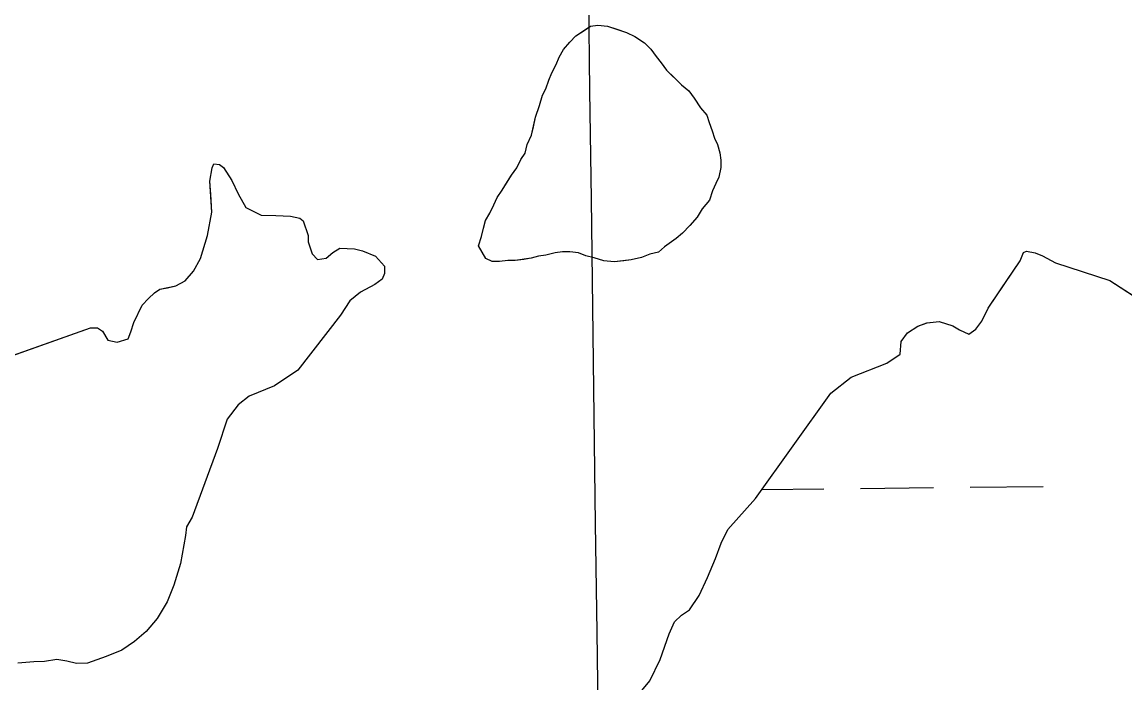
# Model space of a CAD drawing. Extents: x 3734862 to 3772949, y 391520 to 417239.
# Drawn here: x 3751822.5 to 3752305.1, y 414754.5 to 415043.5 of the extents above; entities that cross this region are included whole.
import ezdxf

# ---------------------------------------------------------------- set-up
doc = ezdxf.new("R2010")
doc.units = 0
for name, color, linetype in [('V-GRID-MAJR', 7, 'Continuous'), ('V-TOPO-SHOR', 7, 'Continuous'), ('V-WETL-SWMP', 7, 'Continuous')]:
    doc.layers.add(name, color=color, linetype=linetype)

msp = doc.modelspace()

# ---------------------------------------------------------------- linework, layer by layer
at = {"layer": 'V-GRID-MAJR'}
msp.add_spline([(3752303.869, 397025.235), (3752225.4590000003, 403082.159), (3752147.005, 409142.456), (3752068.551, 415202.757), (3752068.507, 415206.125)], degree=3, dxfattribs=at)
at = {"layer": 'V-TOPO-SHOR'}
for points in [[(3752022.21, 414945.576), (3752023.566, 414949.727), (3752024.463, 414953.416), (3752025.362, 414956.643), (3752027.183, 414959.87700000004), (3752028.9990000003, 414963.572), (3752030.361, 414966.803), (3752032.64, 414970.039), (3752034.92, 414973.738), (3752036.7430000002, 414976.511), (3752039.024, 414979.749), (3752040.841, 414983.441), (3752042.663, 414986.216), (3752043.56, 414989.905), (3752045.377, 414994.058), (3752046.274, 414997.74700000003), (3752047.167, 415001.896), (3752048.975, 415006.971), (3752050.327, 415011.583), (3752051.691, 415014.354), (3752053.0470000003, 415018.044), (3752054.407, 415021.276), (3752056.225, 415024.971), (3752057.585, 415028.2), (3752059.406, 415031.434), (3752062.146, 415034.674), (3752064.89, 415037.455), (3752068.558, 415039.78), (3752071.309, 415041.639), (3752074.526, 415042.121), (3752078.673, 415041.686), (3752082.825, 415040.333), (3752086.9760000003, 415038.979), (3752090.671, 415037.16000000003), (3752094.83, 415034.424), (3752097.611, 415031.68200000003), (3752099.934, 415028.47500000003), (3752102.252, 415025.726), (3752104.574, 415022.51900000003), (3752107.818, 415019.318), (3752111.06, 415016.117), (3752114.3000000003, 415013.37700000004), (3752116.623, 415010.168), (3752119.41, 415006.043), (3752122.193, 415002.84), (3752123.1350000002, 414999.623), (3752124.54, 414995.94800000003), (3752125.48, 414992.733), (3752126.879, 414989.981), (3752127.823, 414986.302), (3752128.305, 414983.085), (3752128.325, 414979.86100000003), (3752127.432, 414975.712), (3752126.068, 414972.943), (3752124.708, 414969.711), (3752123.355, 414965.56), (3752120.156, 414961.857), (3752117.878, 414958.161), (3752114.679, 414954.456), (3752111.478, 414951.21400000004), (3752108.7320000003, 414948.89400000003), (3752103.6920000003, 414945.178), (3752100.9450000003, 414942.86), (3752097.267, 414941.914), (3752093.595, 414940.511), (3752088.997, 414939.561), (3752085.778, 414939.08), (3752081.639, 414938.592), (3752077.0330000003, 414939.022), (3752072.882, 414940.378), (3752069.191, 414941.275), (3752065.961, 414942.635), (3752062.275, 414943.071), (3752059.054, 414943.05100000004), (3752055.8340000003, 414942.569), (3752051.697, 414941.621), (3752048.48, 414941.142), (3752045.262, 414940.2), (3752042.043, 414939.719), (3752038.365, 414939.235), (3752035.1410000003, 414939.215), (3752031.463, 414938.729), (3752028.239, 414938.70900000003), (3752025.468, 414940.07300000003), (3752022.21, 414945.576)], [(3751806.769, 414893.534), (3751852.396, 414909.787), (3751855.509, 414909.805), (3751857.659, 414908.26300000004), (3751860.021, 414904.386), (3751864.113, 414903.44), (3751868.966, 414905.027), (3751870.115, 414907.954), (3751871.453, 414912.05), (3751875.1, 414919.662), (3751877.806, 414922.599), (3751880.5130000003, 414925.147), (3751882.84, 414926.718), (3751886.143, 414927.322), (3751889.835, 414928.125), (3751893.909, 414930.292), (3751897.579, 414934.596), (3751900.6550000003, 414940.067), (3751903.705, 414950.204), (3751905.5870000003, 414960.336), (3751905.146, 414968.118), (3751904.72, 414973.95300000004), (3751905.654, 414979.798), (3751906.4220000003, 414981.553), (3751908.954, 414981.18), (3751910.715, 414979.831), (3751914.254, 414974.20900000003), (3751917.014, 414968.38800000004), (3751920.363, 414962.378), (3751927.193, 414959.113), (3751933.6180000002, 414958.95900000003), (3751940.04, 414958.61100000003), (3751944.134, 414957.66500000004), (3751945.504, 414956.506), (3751947.685, 414950.10000000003), (3751947.704, 414947.374), (3751949.49, 414942.131), (3751951.841, 414939.616), (3751955.5330000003, 414940.224), (3751958.435, 414942.772), (3751961.538, 414944.544), (3751967.961, 414944.39), (3751971.471, 414943.442), (3751977.127, 414941.142), (3751981.049, 414936.692), (3751981.0700000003, 414933.579), (3751980.113, 414931.041), (3751976.818, 414928.686), (3751970.615, 414925.337), (3751965.968, 414921.61), (3751961.921, 414915.358), (3751943.198, 414891.3), (3751932.929, 414884.423), (3751921.866, 414879.876), (3751917.025, 414876.147), (3751912.202, 414869.89), (3751908.001, 414857.018), (3751896.909, 414826.976), (3751894.407, 414822.679), (3751894.04, 414818.981), (3751891.785, 414806.705), (3751888.926, 414797.151), (3751886.055, 414789.934), (3751881.625, 414782.705), (3751876.798, 414777.03), (3751871.7660000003, 414772.522), (3751866.146, 414768.788), (3751859.353, 414766.01900000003), (3751851.2, 414763.048), (3751846.3340000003, 414763.017), (3751842.0470000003, 414763.961), (3751837.761, 414764.713), (3751832.3170000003, 414763.9), (3751827.648, 414763.674), (3751820.648, 414763.04600000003)], [(3752090.904, 414747.772), (3752097.279, 414755.405), (3752101.697, 414764.77400000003), (3752105.711, 414775.897), (3752108.0130000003, 414781.166), (3752111.11, 414784.105), (3752114.597, 414786.465), (3752118.841, 414792.719), (3752122.488, 414800.528), (3752125.937, 414808.92100000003), (3752128.4250000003, 414815.554), (3752131.307, 414821.608), (3752143.4820000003, 414835.117), (3752176.469, 414881.267), (3752185.378, 414888.136), (3752200.91, 414894.26900000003), (3752206.725, 414898.199), (3752207.273, 414903.85000000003), (3752209.975, 414907.565), (3752214.431, 414910.512), (3752218.511, 414911.903), (3752223.762, 414912.51900000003), (3752229.808, 414910.612), (3752232.738, 414908.88), (3752236.838, 414906.95900000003), (3752239.9390000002, 414909.119), (3752242.448, 414912.64), (3752245.329, 414918.303), (3752250.73, 414926.318), (3752259.211, 414939.02400000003), (3752260.745, 414942.733), (3752262.102, 414943.325), (3752265.807, 414942.571), (3752269.123, 414941.23), (3752274.79, 414938.152), (3752298.586, 414930.51900000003), (3752308.944, 414923.773)]]:
    msp.add_lwpolyline(points, dxfattribs=at)
at = {"layer": 'V-WETL-SWMP'}
for p, q in [((3751904.720026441, 414973.9529879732), (3751905.655026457, 414979.79698796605)), ((3751905.6550264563, 414979.79698796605), (3751906.422026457, 414981.5529879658)), ((3751906.422026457, 414981.5529879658), (3751908.954026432, 414981.180987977)), ((3751908.954026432, 414981.18098797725), (3751910.7140264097, 414979.8299879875)), ((3751910.714026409, 414979.8299879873), (3751914.2530263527, 414974.20898801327)), ((3751905.5860263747, 414960.33598800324), (3751904.720026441, 414973.9529879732)), ((3751914.2530263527, 414974.20898801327), (3751917.0150263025, 414968.3889880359)), ((3751917.0150263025, 414968.3889880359), (3751920.3620262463, 414962.3769880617)), ((3751903.705026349, 414950.2049880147), (3751905.5860263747, 414960.33598800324)), ((3751920.3620262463, 414962.3769880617), (3751927.194026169, 414959.1129880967)), ((3751927.194026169, 414959.1129880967), (3751933.617026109, 414958.95998812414)), ((3751933.617026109, 414958.9599881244), (3751940.0410260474, 414958.61198815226)), ((3751940.0410260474, 414958.611988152), (3751944.1340260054, 414957.66498817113)), ((3751944.1340260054, 414957.66498817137), (3751945.504025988, 414956.50698817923)), ((3751945.504025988, 414956.50698817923), (3751947.68602594, 414950.09898820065)), ((3751900.656026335, 414940.0659880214), (3751903.705026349, 414950.2049880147)), ((3751947.68602594, 414950.09898820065), (3751947.7030259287, 414947.37398820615)), ((3751947.7030259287, 414947.37398820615), (3751949.4890258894, 414942.1319882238)), ((3751949.4890258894, 414942.1319882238), (3751951.840025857, 414939.6169882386)), ((3751955.5330258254, 414940.22498825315), (3751958.4360258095, 414942.77298826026)), ((3751958.4360258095, 414942.77298826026), (3751961.5380257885, 414944.54398827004)), ((3751961.5380257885, 414944.54398827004), (3751967.961025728, 414944.39098829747)), ((3751967.961025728, 414944.39098829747), (3751971.470025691, 414943.44098831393)), ((3751971.470025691, 414943.44098831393), (3751977.1280256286, 414941.1419883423)), ((3751977.1280256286, 414941.1419883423), (3751981.049025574, 414936.69098836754)), ((3751897.5780263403, 414934.5969880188), (3751900.656026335, 414940.0659880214)), ((3751951.840025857, 414939.6169882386), (3751955.5330258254, 414940.22498825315)), ((3751981.049025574, 414936.69098836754), (3751981.0690255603, 414933.57798837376)), ((3751893.9080263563, 414930.2919880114), (3751897.5780263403, 414934.5969880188)), ((3751981.0690255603, 414933.57798837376), (3751980.1130255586, 414931.0419883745)), ((3751880.514026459, 414925.1459879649), (3751882.839026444, 414926.71798797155)), ((3751882.839026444, 414926.71798797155), (3751889.8360263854, 414928.1249879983)), ((3751889.8360263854, 414928.1249879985), (3751893.9080263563, 414930.2919880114)), ((3751976.8190255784, 414928.68498836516), (3751970.6140256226, 414925.33698834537)), ((3751980.1130255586, 414931.0419883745), (3751976.8190255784, 414928.68498836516)), ((3751875.1000264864, 414919.66298795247), (3751877.806026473, 414922.5989879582)), ((3751877.806026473, 414922.5989879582), (3751880.514026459, 414925.1459879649)), ((3751965.96702565, 414921.6099883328), (3751961.9210256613, 414915.35698832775)), ((3751970.6140256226, 414925.33698834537), (3751965.96702565, 414921.6099883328)), ((3751871.452026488, 414912.04998795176), (3751875.1000264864, 414919.66298795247)), ((3751870.1160264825, 414907.9539879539), (3751871.4520264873, 414912.04998795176)), ((3751961.9210256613, 414915.35698832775), (3751943.1990257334, 414891.29998829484)), ((3751806.7680270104, 414893.53498771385), (3751852.3950266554, 414909.7859878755)), ((3751852.3950266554, 414909.7859878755), (3751855.5090266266, 414909.80598788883)), ((3751855.5090266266, 414909.8059878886), (3751857.6590266, 414908.2629879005)), ((3751857.6590266, 414908.2629879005), (3751860.020026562, 414904.3869879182)), ((3751868.9670264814, 414905.0279879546), (3751870.1160264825, 414907.9539879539)), ((3751860.020026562, 414904.3869879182), (3751864.11202652, 414903.4399879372)), ((3751864.11202652, 414903.4399879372), (3751868.9670264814, 414905.0279879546)), ((3751943.1990257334, 414891.29998829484), (3751932.9300257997, 414884.4229882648)), ((3751932.9300257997, 414884.4229882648), (3751921.8660258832, 414879.87598822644)), ((3751921.8660258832, 414879.87598822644), (3751917.0250259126, 414876.1469882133)), ((3751917.0250259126, 414876.1469882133), (3751912.2010259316, 414869.88898820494)), ((3751912.201025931, 414869.88898820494), (3751908.0020259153, 414857.0179882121)), ((3751908.0020259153, 414857.0179882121), (3751896.909025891, 414826.9769882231)), ((3752189.353576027, 414839.53838187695), (3752221.3517909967, 414839.87637411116)), ((3752237.350898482, 414840.04537022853), (3752269.349113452, 414840.3833624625)), ((3752146.3174408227, 414839.0837977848), (3752173.3544685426, 414839.3693857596)), ((3751896.909025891, 414826.9769882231), (3751894.406025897, 414822.67998822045)), ((3751894.406025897, 414822.67998822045), (3751894.0410258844, 414818.97998822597)), ((3751894.041025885, 414818.97998822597), (3751891.7850258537, 414806.70598824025)), ((3751891.7850258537, 414806.70598824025), (3751888.9270258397, 414797.1519882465)), ((3751888.9270258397, 414797.1519882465), (3751886.055025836, 414789.9329882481)), ((3751886.055025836, 414789.9329882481), (3751881.6250258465, 414782.70398824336)), ((3751881.6250258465, 414782.70398824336), (3751876.7970258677, 414777.0299882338)), ((3751876.7970258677, 414777.0299882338), (3751871.7660258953, 414772.52098822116)), ((3751871.7660258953, 414772.52098822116), (3751866.1470259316, 414768.78798820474)), ((3751866.1470259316, 414768.78798820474), (3751859.353025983, 414766.01998818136)), ((3751827.6480262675, 414763.67498805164), (3751820.64702633, 414763.0459880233)), ((3751832.3170262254, 414763.89998807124), (3751827.6480262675, 414763.6749880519)), ((3751837.7610261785, 414764.71298809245), (3751832.3170262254, 414763.89998807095)), ((3751842.0470261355, 414763.96198811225), (3751837.7610261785, 414764.7129880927)), ((3751846.3340260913, 414763.01698813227), (3751842.0470261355, 414763.96198811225)), ((3751851.199026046, 414763.0479881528), (3751846.3340260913, 414763.01698813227)), ((3751859.353025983, 414766.01998818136), (3751851.199026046, 414763.04798815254))]:
    msp.add_line(p, q, dxfattribs=at)
msp.add_lwpolyline([(3752025.469, 414940.072), (3752022.211, 414945.575), (3752023.566, 414949.727), (3752025.362, 414956.643), (3752027.183, 414959.87700000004), (3752029, 414963.572), (3752030.361, 414966.803), (3752032.6410000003, 414970.04000000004), (3752036.7430000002, 414976.511), (3752039.024, 414979.748), (3752040.841, 414983.442), (3752042.664, 414986.216), (3752043.561, 414989.904), (3752045.376, 414994.059), (3752047.167, 415001.896), (3752048.975, 415006.971), (3752050.327, 415011.583), (3752051.69, 415014.354), (3752053.0470000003, 415018.045), (3752054.407, 415021.276), (3752056.225, 415024.97000000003), (3752057.585, 415028.201), (3752059.4050000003, 415031.435), (3752062.147, 415034.675), (3752064.8910000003, 415037.455), (3752071.308, 415041.639), (3752074.5270000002, 415042.12), (3752078.673, 415041.686), (3752086.9760000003, 415038.978), (3752090.671, 415037.16000000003), (3752094.8310000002, 415034.425), (3752097.611, 415031.681), (3752099.933, 415028.474), (3752102.253, 415025.727), (3752104.575, 415022.52), (3752111.061, 415016.117), (3752114.301, 415013.376), (3752116.623, 415010.168), (3752119.411, 415006.043), (3752122.194, 415002.83900000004), (3752123.1350000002, 414999.623), (3752124.54, 414995.949), (3752125.481, 414992.733), (3752126.88, 414989.98), (3752127.824, 414986.303), (3752128.305, 414983.08400000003), (3752128.326, 414979.862), (3752127.432, 414975.713), (3752126.069, 414972.943), (3752124.7090000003, 414969.712), (3752123.355, 414965.56), (3752120.156, 414961.857), (3752117.878, 414958.16000000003), (3752114.68, 414954.456), (3752111.478, 414951.213), (3752108.731, 414948.89400000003), (3752103.6920000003, 414945.179), (3752100.9450000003, 414942.86), (3752097.268, 414941.91500000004), (3752093.595, 414940.511), (3752088.997, 414939.561), (3752081.6380000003, 414938.593), (3752077.032, 414939.023), (3752072.881, 414940.37700000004), (3752069.1920000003, 414941.27400000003), (3752065.961, 414942.635), (3752062.276, 414943.071), (3752059.054, 414943.05), (3752055.835, 414942.569), (3752051.698, 414941.62200000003), (3752048.4790000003, 414941.141), (3752045.262, 414940.2), (3752038.364, 414939.235), (3752035.142, 414939.21400000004), (3752031.4620000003, 414938.73), (3752028.24, 414938.70900000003)], close=True, dxfattribs=at)
msp.add_lwpolyline([(3752090.9050000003, 414747.771), (3752097.279, 414755.404), (3752101.696, 414764.775), (3752105.7120000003, 414775.896), (3752108.014, 414781.166), (3752111.109, 414784.106), (3752114.598, 414786.46400000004), (3752118.84, 414792.72000000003), (3752122.488, 414800.529), (3752125.937, 414808.92100000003), (3752128.4250000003, 414815.555), (3752131.306, 414821.608), (3752143.4820000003, 414835.117), (3752176.469, 414881.266), (3752185.379, 414888.136), (3752200.911, 414894.27), (3752206.725, 414898.2), (3752207.273, 414903.849), (3752209.974, 414907.564), (3752214.432, 414910.51300000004), (3752218.5100000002, 414911.902), (3752223.762, 414912.51900000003), (3752229.808, 414910.612), (3752232.739, 414908.879), (3752236.839, 414906.95900000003), (3752239.9390000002, 414909.12), (3752242.447, 414912.64), (3752245.33, 414918.303), (3752259.211, 414939.025), (3752260.745, 414942.733), (3752262.103, 414943.326), (3752265.807, 414942.571), (3752269.1240000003, 414941.23), (3752274.789, 414938.152), (3752298.585, 414930.51900000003), (3752320.281, 414916.45)], dxfattribs=at)

doc.saveas('drawing.dxf')
